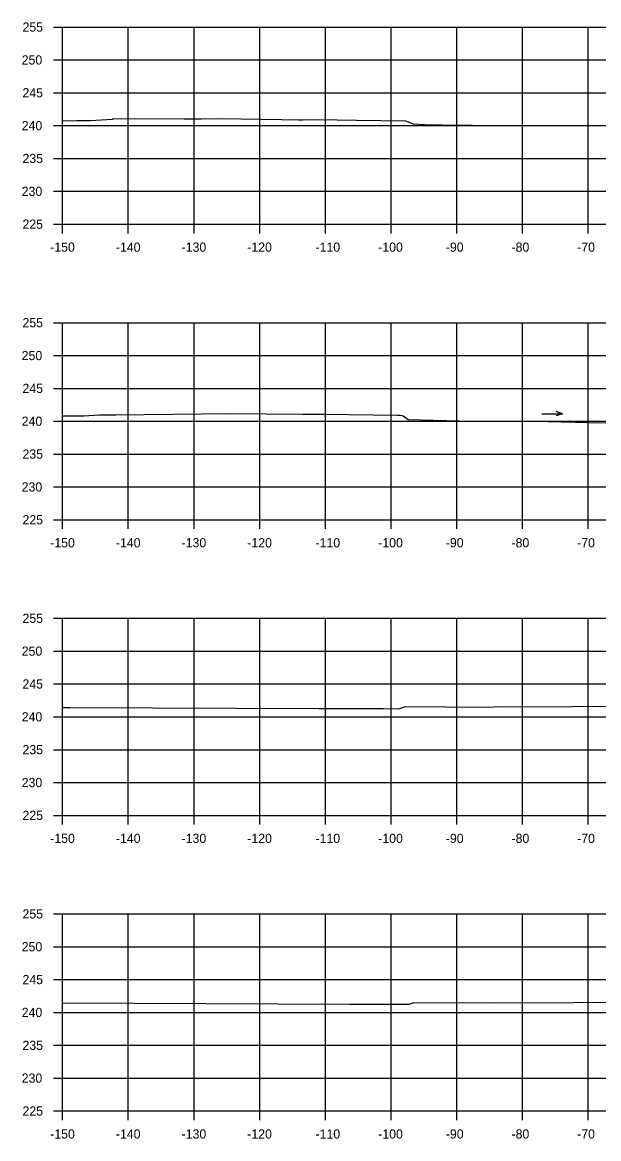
# Model space of a CAD drawing. Extents: x 1369627 to 1374022, y 380035 to 398173.
# Drawn here: x 1371382.7 to 1371470.5, y 384965.3 to 385135.3 of the extents above; entities that cross this region are included whole.
import ezdxf

# ---------------------------------------------------------------- set-up
doc = ezdxf.new("R2010")
doc.units = 0
for name, color, linetype in [('R_Axis', 7, 'Continuous'), ('R_Axis Annot', 7, 'Continuous'), ('R_Exist Surface', 7, 'Continuous'), ('R_Grid', 7, 'Continuous'), ('R_Water Annot', 7, 'Continuous')]:
    doc.layers.add(name, color=color, linetype=linetype)

msp = doc.modelspace()

# ---------------------------------------------------------------- linework, layer by layer
at = {"layer": 'R_Axis'}
for p, q in [((1371387.45, 385134.53), (1371388.85, 385134.53)), ((1371388.85, 385104.53), (1371388.85, 385134.53)), ((1371387.45, 385129.53), (1371388.85, 385129.53)), ((1371387.45, 385124.53), (1371388.85, 385124.53)), ((1371387.45, 385119.53), (1371388.85, 385119.53)), ((1371387.45, 385114.53), (1371388.85, 385114.53)), ((1371387.45, 385109.53), (1371388.85, 385109.53)), ((1371387.45, 385104.53), (1371388.85, 385104.53)), ((1371388.85, 385104.53), (1371688.85, 385104.53)), ((1371388.85, 385103.13), (1371388.85, 385104.53)), ((1371398.85, 385103.13), (1371398.85, 385104.53)), ((1371408.85, 385103.13), (1371408.85, 385104.53)), ((1371418.85, 385103.13), (1371418.85, 385104.53)), ((1371428.85, 385103.13), (1371428.85, 385104.53)), ((1371438.85, 385103.13), (1371438.85, 385104.53)), ((1371448.85, 385103.13), (1371448.85, 385104.53)), ((1371458.85, 385103.13), (1371458.85, 385104.53)), ((1371468.85, 385103.13), (1371468.85, 385104.53)), ((1371387.45, 385089.53), (1371388.85, 385089.53)), ((1371388.85, 385059.53), (1371388.85, 385089.53)), ((1371387.45, 385084.53), (1371388.85, 385084.53)), ((1371387.45, 385079.53), (1371388.85, 385079.53)), ((1371387.45, 385074.53), (1371388.85, 385074.53)), ((1371387.45, 385069.53), (1371388.85, 385069.53)), ((1371387.45, 385064.53), (1371388.85, 385064.53)), ((1371387.45, 385059.53), (1371388.85, 385059.53)), ((1371388.85, 385059.53), (1371688.85, 385059.53)), ((1371388.85, 385058.13), (1371388.85, 385059.53)), ((1371398.85, 385058.13), (1371398.85, 385059.53)), ((1371408.85, 385058.13), (1371408.85, 385059.53)), ((1371418.85, 385058.13), (1371418.85, 385059.53)), ((1371428.85, 385058.13), (1371428.85, 385059.53)), ((1371438.85, 385058.13), (1371438.85, 385059.53)), ((1371448.85, 385058.13), (1371448.85, 385059.53)), ((1371458.85, 385058.13), (1371458.85, 385059.53)), ((1371468.85, 385058.13), (1371468.85, 385059.53)), ((1371387.45, 385044.53), (1371388.85, 385044.53)), ((1371388.85, 385014.53), (1371388.85, 385044.53)), ((1371387.45, 385039.53), (1371388.85, 385039.53)), ((1371387.45, 385034.53), (1371388.85, 385034.53)), ((1371387.45, 385029.53), (1371388.85, 385029.53)), ((1371387.45, 385024.53), (1371388.85, 385024.53)), ((1371387.45, 385019.53), (1371388.85, 385019.53)), ((1371387.45, 385014.53), (1371388.85, 385014.53)), ((1371388.85, 385014.53), (1371688.85, 385014.53)), ((1371388.85, 385013.13), (1371388.85, 385014.53)), ((1371398.85, 385013.13), (1371398.85, 385014.53)), ((1371408.85, 385013.13), (1371408.85, 385014.53)), ((1371418.85, 385013.13), (1371418.85, 385014.53)), ((1371428.85, 385013.13), (1371428.85, 385014.53)), ((1371438.85, 385013.13), (1371438.85, 385014.53)), ((1371448.85, 385013.13), (1371448.85, 385014.53)), ((1371458.85, 385013.13), (1371458.85, 385014.53)), ((1371468.85, 385013.13), (1371468.85, 385014.53)), ((1371387.45, 384999.53), (1371388.85, 384999.53)), ((1371388.85, 384969.53), (1371388.85, 384999.53)), ((1371387.45, 384994.53), (1371388.85, 384994.53)), ((1371387.45, 384989.53), (1371388.85, 384989.53)), ((1371387.45, 384984.53), (1371388.85, 384984.53)), ((1371387.45, 384979.53), (1371388.85, 384979.53)), ((1371387.45, 384974.53), (1371388.85, 384974.53)), ((1371387.45, 384969.53), (1371388.85, 384969.53)), ((1371388.85, 384969.53), (1371688.85, 384969.53)), ((1371388.85, 384968.13), (1371388.85, 384969.53)), ((1371398.85, 384968.13), (1371398.85, 384969.53)), ((1371408.85, 384968.13), (1371408.85, 384969.53)), ((1371418.85, 384968.13), (1371418.85, 384969.53)), ((1371428.85, 384968.13), (1371428.85, 384969.53)), ((1371438.85, 384968.13), (1371438.85, 384969.53)), ((1371448.85, 384968.13), (1371448.85, 384969.53)), ((1371458.85, 384968.13), (1371458.85, 384969.53)), ((1371468.85, 384968.13), (1371468.85, 384969.53))]:
    msp.add_line(p, q, dxfattribs=at)
at = {"layer": 'R_Exist Surface'}
for points in [[(1371388.85, 385120.25), (1371391.03, 385120.29), (1371393.04, 385120.3), (1371396.44, 385120.51), (1371396.66, 385120.6), (1371407.36, 385120.58), (1371409.93, 385120.57), (1371412.83, 385120.61), (1371422.21, 385120.45), (1371424.77, 385120.41), (1371425.4, 385120.41), (1371427.68, 385120.44), (1371433.58, 385120.36), (1371441.07, 385120.28), (1371442.24, 385119.8), (1371443.96, 385119.71), (1371449.31, 385119.6), (1371451.23, 385119.6), (1371466.51, 385119.54), (1371470.81, 385119.55)], [(1371388.85, 385075.33), (1371389.18, 385075.33), (1371392.03, 385075.33), (1371394.45, 385075.5), (1371395.18, 385075.51), (1371395.52, 385075.5), (1371395.68, 385075.49), (1371396.97, 385075.5), (1371414.28, 385075.72), (1371425.39, 385075.59), (1371428.65, 385075.58), (1371439.84, 385075.45), (1371440.29, 385075.46), (1371440.69, 385075.33), (1371441.45, 385074.78), (1371447.23, 385074.64), (1371451.37, 385074.56), (1371462.78, 385074.48), (1371468.9, 385074.34), (1371477.89, 385074.27)], [(1371388.85, 385030.94), (1371389.96, 385030.93), (1371427.87, 385030.78), (1371437.65, 385030.81), (1371440.01, 385030.76), (1371441.04, 385031.09), (1371453.34, 385031.02), (1371455.77, 385031.08), (1371460.96, 385031.03), (1371472.09, 385031.17)], [(1371388.85, 384985.97), (1371432.55, 384985.79), (1371439.84, 384985.81), (1371441.6, 384985.77), (1371442.37, 384986.02), (1371451.53, 384985.97), (1371454.82, 384986.05), (1371461.85, 384985.98), (1371476.43, 384986.16)]]:
    msp.add_lwpolyline(points, dxfattribs=at)
at = {"layer": 'R_Grid'}
for p, q in [((1371388.85, 385134.53), (1371688.85, 385134.53)), ((1371388.85, 385104.53), (1371388.85, 385134.53)), ((1371398.85, 385104.53), (1371398.85, 385134.53)), ((1371408.85, 385104.53), (1371408.85, 385134.53)), ((1371418.85, 385104.53), (1371418.85, 385134.53)), ((1371428.85, 385104.53), (1371428.85, 385134.53)), ((1371438.85, 385104.53), (1371438.85, 385134.53)), ((1371448.85, 385104.53), (1371448.85, 385134.53)), ((1371458.85, 385104.53), (1371458.85, 385134.53)), ((1371468.85, 385104.53), (1371468.85, 385134.53)), ((1371388.85, 385129.53), (1371688.85, 385129.53)), ((1371388.85, 385124.53), (1371688.85, 385124.53)), ((1371388.85, 385119.53), (1371688.85, 385119.53)), ((1371388.85, 385114.53), (1371688.85, 385114.53)), ((1371388.85, 385109.53), (1371688.85, 385109.53)), ((1371388.85, 385104.53), (1371688.85, 385104.53)), ((1371388.85, 385089.53), (1371688.85, 385089.53)), ((1371388.85, 385059.53), (1371388.85, 385089.53)), ((1371398.85, 385059.53), (1371398.85, 385089.53)), ((1371408.85, 385059.53), (1371408.85, 385089.53)), ((1371418.85, 385059.53), (1371418.85, 385089.53)), ((1371428.85, 385059.53), (1371428.85, 385089.53)), ((1371438.85, 385059.53), (1371438.85, 385089.53)), ((1371448.85, 385059.53), (1371448.85, 385089.53)), ((1371458.85, 385059.53), (1371458.85, 385089.53)), ((1371468.85, 385059.53), (1371468.85, 385089.53)), ((1371388.85, 385084.53), (1371688.85, 385084.53)), ((1371388.85, 385079.53), (1371688.85, 385079.53)), ((1371388.85, 385074.53), (1371688.85, 385074.53)), ((1371388.85, 385069.53), (1371688.85, 385069.53)), ((1371388.85, 385064.53), (1371688.85, 385064.53)), ((1371388.85, 385059.53), (1371688.85, 385059.53)), ((1371388.85, 385044.53), (1371688.85, 385044.53)), ((1371388.85, 385014.53), (1371388.85, 385044.53)), ((1371398.85, 385014.53), (1371398.85, 385044.53)), ((1371408.85, 385014.53), (1371408.85, 385044.53)), ((1371418.85, 385014.53), (1371418.85, 385044.53)), ((1371428.85, 385014.53), (1371428.85, 385044.53)), ((1371438.85, 385014.53), (1371438.85, 385044.53)), ((1371448.85, 385014.53), (1371448.85, 385044.53)), ((1371458.85, 385014.53), (1371458.85, 385044.53)), ((1371468.85, 385014.53), (1371468.85, 385044.53)), ((1371388.85, 385039.53), (1371688.85, 385039.53)), ((1371388.85, 385034.53), (1371688.85, 385034.53)), ((1371388.85, 385029.53), (1371688.85, 385029.53)), ((1371388.85, 385024.53), (1371688.85, 385024.53)), ((1371388.85, 385019.53), (1371688.85, 385019.53)), ((1371388.85, 385014.53), (1371688.85, 385014.53)), ((1371388.85, 384999.53), (1371688.85, 384999.53)), ((1371388.85, 384969.53), (1371388.85, 384999.53)), ((1371398.85, 384969.53), (1371398.85, 384999.53)), ((1371408.85, 384969.53), (1371408.85, 384999.53)), ((1371418.85, 384969.53), (1371418.85, 384999.53)), ((1371428.85, 384969.53), (1371428.85, 384999.53)), ((1371438.85, 384969.53), (1371438.85, 384999.53)), ((1371448.85, 384969.53), (1371448.85, 384999.53)), ((1371458.85, 384969.53), (1371458.85, 384999.53)), ((1371468.85, 384969.53), (1371468.85, 384999.53)), ((1371388.85, 384994.53), (1371688.85, 384994.53)), ((1371388.85, 384989.53), (1371688.85, 384989.53)), ((1371388.85, 384984.53), (1371688.85, 384984.53)), ((1371388.85, 384979.53), (1371688.85, 384979.53)), ((1371388.85, 384974.53), (1371688.85, 384974.53)), ((1371388.85, 384969.53), (1371688.85, 384969.53))]:
    msp.add_line(p, q, dxfattribs=at)
at = {"layer": 'R_Water Annot'}
for p, q in [((1371461.8, 385075.68), (1371464.95, 385075.68)), ((1371464.95, 385075.68), (1371463.98, 385076.03)), ((1371464.95, 385075.68), (1371463.98, 385075.33))]:
    msp.add_line(p, q, dxfattribs=at)

# ---------------------------------------------------------------- texts
at = {"layer": 'R_Axis Annot'}
for s, p in [('255', (1371382.74, 385133.83)), ('250', (1371382.62, 385128.83)), ('245', (1371382.74, 385123.83)), ('240', (1371382.62, 385118.83)), ('235', (1371382.74, 385113.83)), ('230', (1371382.62, 385108.83)), ('225', (1371382.74, 385103.83)), ('-150', (1371386.96, 385100.33)), ('-140', (1371396.96, 385100.33)), ('-130', (1371406.96, 385100.33)), ('-120', (1371416.96, 385100.33)), ('-110', (1371427.35, 385100.33)), ('-100', (1371436.9, 385100.33)), ('-90', (1371447.19, 385100.33)), ('-80', (1371457.19, 385100.33)), ('-70', (1371467.19, 385100.33)), ('255', (1371382.74, 385088.83)), ('250', (1371382.62, 385083.83)), ('245', (1371382.74, 385078.83)), ('240', (1371382.62, 385073.83)), ('235', (1371382.74, 385068.83)), ('230', (1371382.62, 385063.83)), ('225', (1371382.74, 385058.83)), ('-150', (1371386.96, 385055.33)), ('-140', (1371396.96, 385055.33)), ('-130', (1371406.96, 385055.33)), ('-120', (1371416.96, 385055.33)), ('-110', (1371427.35, 385055.33)), ('-100', (1371436.9, 385055.33)), ('-90', (1371447.19, 385055.33)), ('-80', (1371457.19, 385055.33)), ('-70', (1371467.19, 385055.33)), ('255', (1371382.74, 385043.83)), ('250', (1371382.62, 385038.83)), ('245', (1371382.74, 385033.83)), ('240', (1371382.62, 385028.83)), ('235', (1371382.74, 385023.83)), ('230', (1371382.62, 385018.83)), ('225', (1371382.74, 385013.83)), ('-150', (1371386.96, 385010.33)), ('-140', (1371396.96, 385010.33)), ('-130', (1371406.96, 385010.33)), ('-120', (1371416.96, 385010.33)), ('-110', (1371427.35, 385010.33)), ('-100', (1371436.9, 385010.33)), ('-90', (1371447.19, 385010.33)), ('-80', (1371457.19, 385010.33)), ('-70', (1371467.19, 385010.33)), ('255', (1371382.74, 384998.83)), ('250', (1371382.62, 384993.83)), ('245', (1371382.74, 384988.83)), ('240', (1371382.62, 384983.83)), ('235', (1371382.74, 384978.83)), ('230', (1371382.62, 384973.83)), ('225', (1371382.74, 384968.83)), ('-150', (1371386.96, 384965.33)), ('-140', (1371396.96, 384965.33)), ('-130', (1371406.96, 384965.33)), ('-120', (1371416.96, 384965.33)), ('-110', (1371427.35, 384965.33)), ('-100', (1371436.9, 384965.33)), ('-90', (1371447.19, 384965.33)), ('-80', (1371457.19, 384965.33)), ('-70', (1371467.19, 384965.33))]:
    msp.add_text(s, height=1.4, dxfattribs=at).set_placement(p)

doc.saveas('drawing.dxf')
